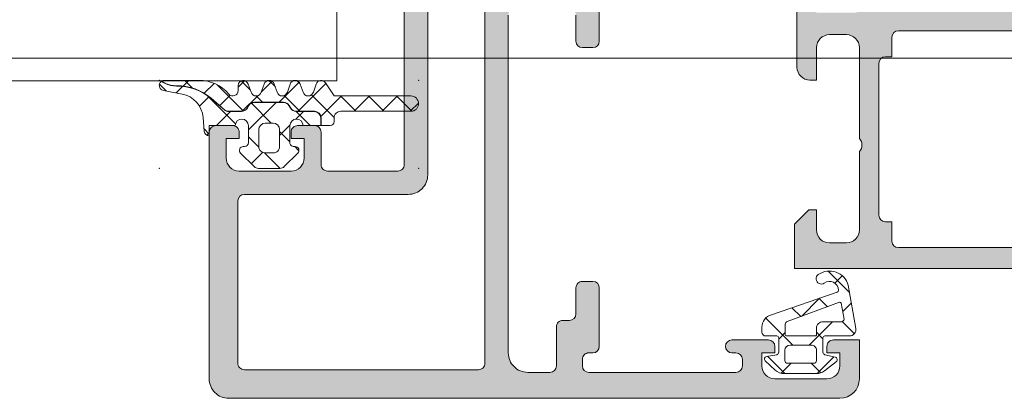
# Model space of a CAD drawing. Header units: millimetres. Extents: x 213386 to 506888, y 183055 to 450952.
# Tile 699 of 1056: x 374939 to 375015, y 342575 to 342604. Entities that reach past the tile are written whole.
import ezdxf

# ---------------------------------------------------------------- set-up
doc = ezdxf.new("R2010")
doc.units = ezdxf.units.MM
doc.layers.add('FASÁDA DETAILNÍ', color=255, linetype='Continuous', lineweight=0)
doc.layers.add('NOVA', color=255, linetype='Continuous', lineweight=0)

# ---------------------------------------------------------------- blocks, each defined once
blk = doc.blocks.new('A$C69D17D4D')
at = {"layer": 'FASÁDA DETAILNÍ'}
h = blk.add_hatch(color=256, dxfattribs=at)
edge = h.paths.add_edge_path(flags=16)
edge.add_ellipse((-22986.2946985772, 24829.51812637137), major_axis=(-0.4999740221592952, 0), ratio=1, start_angle=89.99702292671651, end_angle=180.0029770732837, ccw=False)
edge.add_line((-22986.29472455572, 24829.01815234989), (-23004.29472455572, 24829.01815234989))
edge.add_ellipse((-23004.29475053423, 24829.51812637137), major_axis=(-0.4999740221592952, 0), ratio=1, start_angle=-0.002977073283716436, end_angle=90.00297707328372, ccw=False)
edge.add_line((-23004.79472455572, 24829.51815234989), (-23004.79472455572, 24842.01815234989))
edge.add_ellipse((-23004.29470273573, 24842.0181305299), major_axis=(-0.5000218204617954, 0), ratio=1, start_angle=270.0025002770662, end_angle=359.9974997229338, ccw=False)
edge.add_line((-23004.29472455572, 24842.51815234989), (-22991.69167355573, 24842.51815234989))
edge.add_ellipse((-22991.69167243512, 24844.01815122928), major_axis=(-1.499998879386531, 0), ratio=1, start_angle=89.99995719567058, end_angle=180.0000428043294)
edge.add_line((-22990.19167355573, 24844.01815234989), (-22990.19167355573, 24857.01814034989))
edge.add_ellipse((-22989.69167392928, 24857.01814072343), major_axis=(-0.4999996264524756, 0), ratio=1, start_angle=-90.00004280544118, end_angle=4.2805441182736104e-05, ccw=False)
edge.add_line((-22989.69167355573, 24857.51814034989), (-22986.29472455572, 24857.51814034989))
edge.add_ellipse((-22986.29472418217, 24857.01814072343), major_axis=(-0.4999996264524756, 0), ratio=1, start_angle=179.9999571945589, end_angle=270.0000428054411, ccw=False)
edge.add_line((-22985.79472455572, 24857.01814034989), (-22985.79472455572, 24829.51815234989))
edge = h.paths.add_edge_path()
edge.add_line((-22956.99472955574, 24828.3181403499), (-22956.99472955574, 24831.3181403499))
edge.add_line((-22956.99472955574, 24831.3181403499), (-22958.99472955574, 24831.3181403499))
edge.add_arc((-22958.99475553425, 24830.81816632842), 0.4999740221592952, 89.99702292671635, 180.0029770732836)
edge.add_line((-22959.49472955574, 24830.8181403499), (-22959.49472955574, 24830.3181403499))
edge.add_line((-22959.49472955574, 24830.3181403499), (-22958.49472955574, 24830.3181403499))
edge.add_line((-22958.49472955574, 24830.3181403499), (-22958.49472955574, 24829.3181403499))
edge.add_arc((-22959.49479368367, 24829.31820447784), 1.000064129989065, 270.0036740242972, 359.9963259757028, ccw=False)
edge.add_line((-22959.49472955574, 24828.3181403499), (-22963.49472955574, 24828.3181403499))
edge.add_arc((-22963.49469957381, 24829.31817033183), 1.00002998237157, 180.0017177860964, 269.9982822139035, ccw=False)
edge.add_line((-22964.49472955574, 24829.3181403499), (-22964.49472955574, 24830.3181403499))
edge.add_line((-22964.49472955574, 24830.3181403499), (-22963.49472955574, 24830.3181403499))
edge.add_line((-22963.49472955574, 24830.3181403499), (-22963.49472955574, 24830.8181403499))
edge.add_arc((-22963.99473515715, 24830.81813474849), 0.5000056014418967, 0.0006418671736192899, 89.99935813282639)
edge.add_line((-22963.99472955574, 24831.3181403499), (-22966.79473255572, 24831.3181403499))
edge.add_arc((-22966.79473255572, 24830.8181403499), 0.5, 90, 270)
edge.add_line((-22966.79473255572, 24830.3181403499), (-22966.49472955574, 24830.3181403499))
edge.add_arc((-22966.49474027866, 24829.81812962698), 0.5000107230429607, 0.00122873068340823, 89.99877126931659, ccw=False)
edge.add_line((-22965.99472955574, 24829.8181403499), (-22965.99472955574, 24829.3181403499))
edge.add_arc((-22966.49479747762, 24829.31820827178), 0.5000679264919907, 270.00778221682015, 359.9922177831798, ccw=False)
edge.add_line((-22966.49472955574, 24828.8181403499), (-22977.79472455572, 24828.8181403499))
edge.add_arc((-22977.79470273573, 24829.31816216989), 0.5000218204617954, 180.0025002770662, 269.99749972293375, ccw=False)
edge.add_line((-22978.29472455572, 24829.3181403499), (-22978.29472455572, 24829.8181403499))
edge.add_arc((-22977.79478722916, 24829.81820302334), 0.4999373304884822, 89.99281725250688, 180.0071827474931, ccw=False)
edge.add_line((-22977.79472455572, 24830.3181403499), (-22977.49472155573, 24830.3181403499))
edge.add_arc((-22977.49478435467, 24830.81820314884), 0.5000628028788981, 270.0071953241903, 359.9928046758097)
edge.add_line((-22976.99472155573, 24830.8181403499), (-22976.99472155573, 24835.3181403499))
edge.add_arc((-22977.49472715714, 24835.31813474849), 0.5000056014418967, 0.0006418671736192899, 89.99935813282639)
edge.add_line((-22977.49472155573, 24835.8181403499), (-22978.29472455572, 24835.8181403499))
edge.add_arc((-22978.29475053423, 24835.31816632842), 0.4999740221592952, 89.99702292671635, 180.0029770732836)
edge.add_line((-22978.79472455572, 24835.3181403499), (-22978.79472455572, 24833.3181403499))
edge.add_arc((-22979.29479247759, 24833.31820827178), 0.5000679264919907, 270.00778221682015, 359.9922177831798, ccw=False)
edge.add_line((-22979.29472455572, 24832.8181403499), (-22979.79472455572, 24832.8181403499))
edge.add_arc((-22979.79478722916, 24832.31820302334), 0.4999373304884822, 89.99281725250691, 180.0071827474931)
edge.add_line((-22980.29472455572, 24832.3181403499), (-22980.29472455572, 24829.3181403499))
edge.add_arc((-22980.79477967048, 24829.31819546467), 0.5000551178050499, 270.0063149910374, 359.9936850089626, ccw=False)
edge.add_line((-22980.79472455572, 24828.8181403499), (-22982.49472155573, 24828.8181403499))
edge.add_arc((-22982.49475340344, 24830.31810850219), 1.499968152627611, 179.9987834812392, 270.00121651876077, ccw=False)
edge.add_line((-22983.99472155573, 24830.3181403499), (-22983.99472155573, 24856.3181403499))
edge.add_arc((-22983.49474241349, 24856.31816120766), 0.4999791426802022, 89.99760977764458, 180.0023902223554, ccw=False)
edge.add_line((-22983.49472155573, 24856.8181403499), (-22979.29472455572, 24856.8181403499))
edge.add_arc((-22979.29473015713, 24856.31813474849), 0.5000056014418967, 0.000641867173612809, 89.99935813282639, ccw=False)
edge.add_line((-22978.79472455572, 24856.3181403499), (-22978.79472455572, 24854.3181403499))
edge.add_arc((-22978.29470273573, 24854.31816216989), 0.5000218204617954, 180.0025002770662, 269.9974997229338)
edge.add_line((-22978.29472455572, 24853.8181403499), (-22977.49472155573, 24853.8181403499))
edge.add_arc((-22977.49477410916, 24854.31819290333), 0.5000525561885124, 270.0060215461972, 359.9939784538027)
edge.add_line((-22976.99472155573, 24854.3181403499), (-22976.99472155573, 24859.31814134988))
edge.add_line((-22976.99472155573, 24859.31814134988), (-22977.21204255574, 24860.07603034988))
edge.add_arc((-22976.92366414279, 24860.15872166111), 0.2999999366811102, 127.9048146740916, 196.0000242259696, ccw=False)
edge.add_arc((-22977.29227469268, 24860.63214150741), 0.300000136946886, 307.9047180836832, 359.999969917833)
edge.add_line((-22976.99227455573, 24860.6321413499), (-22976.99227655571, 24862.69628834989))
edge.add_arc((-22977.39227594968, 24862.69628880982), 0.399999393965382, 359.999934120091, 471.9737695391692)
edge.add_line((-22977.54194855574, 24863.0672303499), (-22979.56517755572, 24862.2508693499))
edge.add_arc((-22979.49034093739, 24862.06539908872), 0.199999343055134, 111.9739078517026, 204.1410923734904)
edge.add_line((-22979.67284855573, 24861.98360234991), (-22978.60452855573, 24859.5999173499))
edge.add_arc((-22978.78703666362, 24859.51812064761), 0.1999997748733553, -90.81990060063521, 24.1410254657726, ccw=False)
edge.add_line((-22978.78989855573, 24859.31814134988), (-22990.09397855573, 24859.3181403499))
edge.add_arc((-22990.10241027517, 24859.50955484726), 0.1916001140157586, 178.9555499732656, 272.5222218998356, ccw=False)
edge.add_line((-22990.29397855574, 24859.5130473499), (-22990.29397855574, 24859.93363134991))
edge.add_line((-22990.29397855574, 24859.93363134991), (-22988.86224355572, 24862.39924334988))
edge.add_arc((-22989.12158054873, 24862.55005504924), 0.2999997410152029, 329.820803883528, 434.0000282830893)
edge.add_line((-22989.03888955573, 24862.83843334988), (-22990.53105055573, 24863.26630434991))
edge.add_line((-22990.53105055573, 24863.26630434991), (-22991.39432555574, 24863.76471634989))
edge.add_arc((-22991.5943255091, 24863.41830610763), 0.4000000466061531, 60.00001156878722, 179.9999652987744)
edge.add_line((-22991.99432555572, 24863.41830634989), (-22991.99397855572, 24859.31037534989))
edge.add_line((-22991.99397855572, 24859.31037534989), (-22991.99167355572, 24844.81831834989))
edge.add_arc((-22992.49167340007, 24844.81814022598), 0.4999998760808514, -90.00001783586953, 0.02041150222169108, ccw=False)
edge.add_line((-22992.49167355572, 24844.3181403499), (-22997.89471555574, 24844.3181403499))
edge.add_arc((-22997.89471592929, 24844.81813997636), 0.4999996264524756, 179.9999571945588, 270.0000428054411, ccw=False)
edge.add_line((-22998.39471555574, 24844.8181403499), (-22998.39471555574, 24847.3181403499))
edge.add_arc((-22998.89471518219, 24847.31814072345), 0.4999996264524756, 359.9999571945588, 450.0000428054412)
edge.add_line((-22998.89471555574, 24847.8181403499), (-23000.19471855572, 24847.8181403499))
edge.add_arc((-23000.19473941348, 24847.31816120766), 0.4999791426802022, 89.99760977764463, 180.0023902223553)
edge.add_line((-23000.69471855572, 24847.3181403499), (-23000.69471855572, 24846.8181403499))
edge.add_line((-23000.69471855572, 24846.8181403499), (-22999.69471855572, 24846.8181403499))
edge.add_line((-22999.69471855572, 24846.8181403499), (-22999.69471855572, 24845.3181403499))
edge.add_arc((-23000.69475024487, 24845.31817203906), 1.000031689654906, 270.0018155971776, 359.99818440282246, ccw=False)
edge.add_line((-23000.69471855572, 24844.3181403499), (-23004.69471855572, 24844.3181403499))
edge.add_arc((-23004.69464930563, 24845.31820959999), 1.000069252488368, 180.0039674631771, 269.99603253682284, ccw=False)
edge.add_line((-23005.69471855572, 24845.3181403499), (-23005.69471855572, 24846.8181403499))
edge.add_line((-23005.69471855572, 24846.8181403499), (-23004.69471855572, 24846.8181403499))
edge.add_line((-23004.69471855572, 24846.8181403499), (-23004.69471855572, 24847.3181403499))
edge.add_arc((-23005.19469257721, 24847.31816632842), 0.4999740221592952, 359.9970229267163, 450.0029770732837)
edge.add_line((-23005.19471855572, 24847.8181403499), (-23006.49472155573, 24847.8181403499))
edge.add_arc((-23006.49471595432, 24847.31813474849), 0.5000056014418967, 90.0006418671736, 179.9993581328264)
edge.add_line((-23006.99472155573, 24847.3181403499), (-23006.99472155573, 24828.3181403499))
edge.add_arc((-23005.49475084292, 24828.31811106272), 1.49997071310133, 179.9988812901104, 270.0011187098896)
edge.add_line((-23005.49472155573, 24826.8181403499), (-22958.49472955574, 24826.8181403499))
edge.add_arc((-22958.49478989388, 24828.31820068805), 1.50006033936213, 270.0023046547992, 359.9976953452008)
h = blk.add_hatch(color=256, dxfattribs=at)
edge = h.paths.add_edge_path()
edge.add_arc((-22938.69488045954, 24856.93811970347), 0.1199999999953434, 270, 360)
edge.add_line((-22938.57488045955, 24856.93811970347), (-22938.57488045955, 24859.69811770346))
edge.add_arc((-22938.27488045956, 24859.69811770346), 0.2999999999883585, 90, 180, ccw=False)
edge.add_line((-22938.27488045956, 24859.99811770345), (-22937.29490614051, 24859.99811770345))
edge.add_arc((-22937.29490614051, 24859.69811770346), 0.2999999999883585, 0, 90, ccw=False)
edge.add_line((-22936.99490614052, 24859.69811770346), (-22936.99490614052, 24857.81810670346))
edge.add_arc((-22936.91603904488, 24857.55056336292), 0.2789255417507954, 106.4245945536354, 181.1628700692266)
edge.add_line((-22937.19490714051, 24857.54490270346), (-22937.19490714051, 24857.09130870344))
edge.add_arc((-22936.91606969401, 24857.08564029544), 0.2788950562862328, 178.8354106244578, 253.5801235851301)
edge.add_line((-22936.99490614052, 24856.81811970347), (-22936.19473142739, 24856.81811970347))
edge.add_arc((-22936.19473142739, 24855.81811970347), 1, 0, 90, ccw=False)
edge.add_line((-22935.19473142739, 24855.81811970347), (-22935.19473142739, 24852.31811234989))
edge.add_arc((-22936.19475125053, 24852.31813217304), 1.000019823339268, 270.0011357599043, 359.9988642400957, ccw=False)
edge.add_line((-22936.19473142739, 24851.31811234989), (-22936.69473142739, 24851.31811234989))
edge.add_line((-22936.69473142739, 24851.31811234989), (-22936.69473142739, 24853.81811234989))
edge.add_arc((-22937.69477681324, 24853.81806696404), 1.000045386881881, 0.002600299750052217, 89.99739970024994)
edge.add_line((-22937.69473142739, 24854.81811234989), (-22938.99474973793, 24854.81811234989))
edge.add_arc((-22938.99469723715, 24853.81805984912), 1.000052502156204, 90.00300791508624, 179.9969920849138)
edge.add_line((-22939.99474973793, 24853.81811234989), (-22939.99474973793, 24846.81811234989))
edge.add_arc((-22939.46962798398, 24846.31811234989), 0.7250881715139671, 136.4038161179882, 223.5961838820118)
edge.add_line((-22939.99474973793, 24845.81811234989), (-22939.99474973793, 24839.78402421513))
edge.add_arc((-22938.99469723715, 24839.78407671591), 1.000052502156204, 180.0030079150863, 269.9969920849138)
edge.add_line((-22938.99474973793, 24838.78402421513), (-22937.69473142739, 24838.78402421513))
edge.add_arc((-22937.69477681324, 24839.78406960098), 1.000045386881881, 270.00260029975, 359.99739970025)
edge.add_line((-22936.69473142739, 24839.78402421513), (-22936.69473142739, 24841.31811234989))
edge.add_line((-22936.69473142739, 24841.31811234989), (-22936.09472532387, 24841.31811234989))
edge.add_line((-22936.09472532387, 24841.31811234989), (-22934.99474973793, 24840.21810624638))
edge.add_line((-22934.99474973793, 24840.21810624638), (-22934.99474973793, 24836.81811234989))
edge.add_line((-22934.99474973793, 24836.81811234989), (-22961.9946505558, 24836.81811234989))
edge.add_line((-22961.9946505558, 24836.81811234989), (-22961.9946505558, 24840.21810624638))
edge.add_line((-22961.9946505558, 24840.21810624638), (-22960.89467496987, 24841.31811234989))
edge.add_line((-22960.89467496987, 24841.31811234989), (-22960.29466886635, 24841.31811234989))
edge.add_line((-22960.29466886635, 24841.31811234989), (-22960.29466886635, 24839.78402421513))
edge.add_arc((-22959.2946234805, 24839.78406960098), 1.000045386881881, 180.00260029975, 269.9973997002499)
edge.add_line((-22959.29466886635, 24838.78402421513), (-22957.9946505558, 24838.78402421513))
edge.add_arc((-22957.99470305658, 24839.78407671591), 1.000052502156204, 270.0030079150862, 359.9969920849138)
edge.add_line((-22956.9946505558, 24839.78402421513), (-22956.9946505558, 24845.81811234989))
edge.add_arc((-22957.51977230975, 24846.31811234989), 0.7250881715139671, 316.4038161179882, 403.5961838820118)
edge.add_line((-22956.9946505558, 24846.81811234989), (-22956.9946505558, 24853.81811234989))
edge.add_arc((-22957.99470305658, 24853.81805984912), 1.000052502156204, 0.003007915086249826, 89.99699208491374)
edge.add_line((-22957.9946505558, 24854.81811234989), (-22959.29466886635, 24854.81811234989))
edge.add_arc((-22959.2946234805, 24853.81806696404), 1.000045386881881, 90.00260029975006, 179.9973997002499)
edge.add_line((-22960.29466886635, 24853.81811234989), (-22960.29466886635, 24851.31811234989))
edge.add_line((-22960.29466886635, 24851.31811234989), (-22960.79466886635, 24851.31811234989))
edge.add_arc((-22960.79464904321, 24852.31813217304), 1.000019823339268, 180.0011357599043, 269.9988642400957, ccw=False)
edge.add_line((-22961.79466886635, 24852.31811234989), (-22961.79466886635, 24856.81811234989))
edge.add_arc((-22961.29467918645, 24856.81812267), 0.4999896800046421, 89.99881737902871, 180.0011826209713, ccw=False)
edge.add_line((-22961.29466886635, 24857.31811234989), (-22960.29466886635, 24857.31811234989))
edge.add_line((-22960.29466886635, 24857.31811234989), (-22960.29466886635, 24856.51810929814))
edge.add_line((-22960.29466886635, 24856.51810929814), (-22957.29465360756, 24856.51810929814))
edge.add_arc((-22957.29465091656, 24856.81811701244), 0.3000077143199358, 269.9994860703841, 360.0005139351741)
edge.add_arc((-22957.07347964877, 24857.08564029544), 0.2788950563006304, 286.4198764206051, 361.1645893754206)
edge.add_line((-22956.79464220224, 24857.09130870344), (-22956.79464220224, 24857.54490270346))
edge.add_arc((-22957.07351029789, 24857.55056336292), 0.2789255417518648, 358.8371299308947, 433.5754054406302)
edge.add_line((-22956.99464320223, 24857.81810670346), (-22956.99464320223, 24859.69811770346))
edge.add_arc((-22956.69464320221, 24859.69811770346), 0.3000000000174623, 90, 180, ccw=False)
edge.add_line((-22956.69464320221, 24859.99811770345), (-22955.71466888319, 24859.99811770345))
edge.add_arc((-22955.71466888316, 24859.69811770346), 0.2999999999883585, 0, 90.00000000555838, ccw=False)
edge.add_line((-22955.41466888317, 24859.69811770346), (-22955.41466888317, 24856.93811970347))
edge.add_arc((-22955.29466888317, 24856.93811970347), 0.1199999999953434, 180, 270)
edge.add_line((-22955.29466888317, 24856.81811970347), (-22950.99464320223, 24856.81811970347))
edge.add_arc((-22950.99464320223, 24857.31811970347), 0.5, 270, 360)
edge.add_line((-22950.49464320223, 24857.31811970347), (-22950.49464320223, 24858.01811970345))
edge.add_line((-22950.49464320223, 24858.01811970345), (-22951.87613865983, 24860.41094002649))
edge.add_arc((-22951.75652341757, 24860.47999991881), 0.1381197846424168, 82.29756250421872, 210.0000000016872, ccw=False)
edge.add_arc((-22952.20414180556, 24855.63864868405), 4.999999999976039, 18.709400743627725, 84.65077199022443, ccw=False)
edge.add_arc((-22946.99477467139, 24857.40287487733), 0.4999999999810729, 198.709400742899, 341.2905992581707)
edge.add_arc((-22941.78540753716, 24855.63864868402), 5.000000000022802, 95.34922800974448, 161.2905992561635, ccw=False)
edge.add_arc((-22942.23302592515, 24860.47999991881), 0.1381197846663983, -30.000000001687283, 97.70243749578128, ccw=False)
edge.add_line((-22942.11341068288, 24860.41094002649), (-22943.49490614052, 24858.01811970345))
edge.add_line((-22943.49490614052, 24858.01811970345), (-22943.49490614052, 24857.31811970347))
edge.add_arc((-22942.99490614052, 24857.31811970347), 0.5, 180, 270)
edge.add_line((-22942.99490614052, 24856.81811970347), (-22938.69488045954, 24856.81811970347))
edge = h.paths.add_edge_path(flags=16)
edge.add_arc((-22953.9946581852, 24838.91811845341), 0.5, 180, 270)
edge.add_line((-22953.9946581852, 24838.41811845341), (-22941.99474973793, 24838.41811845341))
edge.add_arc((-22941.99474973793, 24838.91811845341), 0.5, 270, 360)
edge.add_line((-22941.49474973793, 24838.91811845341), (-22941.49474973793, 24854.61810014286))
edge.add_arc((-22941.99474973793, 24854.61810014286), 0.5, 0, 90)
edge.add_line((-22941.99474973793, 24855.11810014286), (-22953.9946581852, 24855.11810014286))
edge.add_arc((-22953.9946581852, 24854.61810014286), 0.5, 90, 180)
edge.add_line((-22954.4946581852, 24854.61810014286), (-22954.4946581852, 24853.11810014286))
edge.add_line((-22954.4946581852, 24853.11810014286), (-22954.9946581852, 24853.11810014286))
edge.add_arc((-22954.9946581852, 24852.61810014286), 0.5, 90, 180)
edge.add_line((-22955.4946581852, 24852.61810014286), (-22955.4946581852, 24840.91811845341))
edge.add_arc((-22954.9946581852, 24840.91811845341), 0.5, 180, 270)
edge.add_line((-22954.9946581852, 24840.41811845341), (-22954.4946581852, 24840.41811845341))
edge.add_line((-22954.4946581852, 24840.41811845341), (-22954.4946581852, 24838.91811845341))
h = blk.add_hatch(dxfattribs=at)
h.set_pattern_fill('ANSI37', color=256, scale=0.625, angle=90, style=0)
h.set_pattern_definition([(135, (-4407.505283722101, 0), (-1.403165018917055, -1.403165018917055), []), (225, (-4407.505283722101, 0), (1.403165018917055, -1.403165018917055), [])])
edge = h.paths.add_edge_path()
edge.add_arc((-23000.38479758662, 24845.90811894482), 0.2900050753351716, 314.9975633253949, 449.9994892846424)
edge.add_line((-23000.38479500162, 24846.19812402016), (-23000.48478926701, 24846.19812402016))
edge.add_arc((-23000.48478926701, 24846.50812402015), 0.3099999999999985, 179.9999999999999, 270.0000000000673, ccw=False)
edge.add_line((-23000.79478926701, 24846.50812402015), (-23000.79478926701, 24847.80810002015))
edge.add_arc((-23000.28478926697, 24847.80810002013), 0.5100000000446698, 1.1235201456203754, 180.0000000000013, ccw=False)
edge.add_line((-22999.77488731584, 24847.81810003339), (-22998.4162792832, 24847.81810185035))
edge.add_line((-22998.41627928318, 24847.81810185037), (-22998.41627928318, 24848.40810215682))
edge.add_arc((-22998.9062792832, 24848.4081021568), 0.4900000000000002, 2.105722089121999e-13, 90.00000000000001)
edge.add_line((-22998.9062792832, 24848.89810215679), (-23000.30627699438, 24848.89810215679))
edge.add_arc((-23000.30627699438, 24849.4081021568), 0.5099999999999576, 210.0000000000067, 270.0000000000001, ccw=False)
edge.add_line((-23000.74794995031, 24849.15310215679), (-23000.86342000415, 24849.35310215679))
edge.add_arc((-23001.28777245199, 24849.10810215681), 0.4900000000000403, 30.00000000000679, 90.00000000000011)
edge.add_line((-23001.28777245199, 24849.5981021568), (-23003.52478229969, 24849.5981021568))
edge.add_arc((-23003.52478229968, 24849.10810215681), 0.4899999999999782, 90.00000000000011, 150.0000000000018)
edge.add_line((-23003.94913474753, 24849.35310215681), (-23004.06460480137, 24849.1531021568))
edge.add_arc((-23004.50627775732, 24849.4081021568), 0.5100000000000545, 269.99999999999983, 330.00000000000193, ccw=False)
edge.add_line((-23004.50627775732, 24848.89810215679), (-23005.50387516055, 24848.89810215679))
edge.add_arc((-23005.50387516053, 24849.40403552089), 0.5059333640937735, 229.3588191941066, 269.99999999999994, ccw=False)
edge.add_line((-23005.83339956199, 24849.0201315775), (-23006.85963089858, 24849.90099845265))
edge.add_arc((-23009.46082802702, 24846.87054052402), 3.993732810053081, 49.35881919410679, 90.61886913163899)
edge.add_arc((-23009.52567490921, 24852.87392311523), 2.010000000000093, 243.3452087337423, 270.6188691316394, ccw=False)
edge.add_line((-23010.42738895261, 24851.07753457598), (-23010.6944248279, 24851.21157573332))
edge.add_arc((-23010.44945526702, 24850.90811202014), 0.3900003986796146, 128.9120293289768, 258.9894375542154)
edge.add_line((-23010.52394142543, 24850.52529075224), (-23009.08585059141, 24850.24568918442))
edge.add_arc((-23009.46946264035, 24848.27263525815), 2.010000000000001, 4.99524938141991, 78.99750356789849, ccw=False)
edge.add_line((-23007.46709677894, 24848.44765227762), (-23007.3733146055, 24847.37469249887))
edge.add_arc((-23006.9847474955, 24847.40811379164), 0.3900017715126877, 184.9160046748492, 268.5301263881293)
edge.add_line((-23006.99475155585, 24847.01824034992), (-23006.99475155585, 24847.8181113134))
edge.add_line((-23006.99475155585, 24847.81811131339), (-23004.99467221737, 24847.81810007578))
edge.add_arc((-23004.48477026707, 24847.80810002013), 0.5100000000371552, 0, 178.8764750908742, ccw=False)
edge.add_line((-23003.97477026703, 24847.80810002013), (-23003.97477026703, 24846.50812402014))
edge.add_arc((-23004.28477026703, 24846.50812402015), 0.3100000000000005, 269.99999999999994, 359.99999999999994, ccw=False)
edge.add_line((-23004.28477026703, 24846.19812402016), (-23004.38479526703, 24846.19812402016))
edge.add_arc((-23004.38476707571, 24845.90810864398), 0.2900153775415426, 90.00556950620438, 224.9966855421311)
edge.add_line((-23004.58985077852, 24845.70304866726), (-23003.5492863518, 24844.66175164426))
edge.add_arc((-23003.20268212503, 24845.00811202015), 0.4900000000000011, 224.9798378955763, 269.9999999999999)
edge.add_line((-23003.20268212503, 24844.51811202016), (-23001.56663368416, 24844.51811202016))
edge.add_arc((-23001.56663368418, 24845.00811202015), 0.4899999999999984, 270.0000000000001, 315.0276992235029)
edge.add_line((-23001.21998389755, 24844.66179724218), (-23000.17974175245, 24845.70304566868))
edge = h.paths.add_edge_path()
edge.add_arc((-23002.08476645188, 24847.50813383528), 0.4999901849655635, -1.1368683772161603e-13, 89.9999999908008, ccw=False)
edge.add_line((-23001.58477626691, 24847.50813383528), (-23001.58477626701, 24846.20812402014))
edge.add_arc((-23002.08475762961, 24846.20810538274), 0.4999813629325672, -90.0021357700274, 0.002135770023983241, ccw=False)
edge.add_line((-23002.08477626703, 24845.70812402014), (-23002.68478326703, 24845.70812402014))
edge.add_arc((-23002.68480190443, 24846.20810538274), 0.4999813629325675, 179.997864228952, 270.0021357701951, ccw=False)
edge.add_line((-23003.184783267, 24846.20812402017), (-23003.1847832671, 24847.50813383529))
edge.add_arc((-23002.68479308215, 24847.50813383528), 0.4999901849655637, 90, 180, ccw=False)
edge.add_line((-23002.68479308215, 24848.00812402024), (-23002.08476645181, 24848.00812402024))
h = blk.add_hatch(dxfattribs=at)
h.set_pattern_fill('ANSI37', color=256, scale=0.48, angle=90, style=0)
h.set_pattern_definition([(135, (-4407.505283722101, 0), (-1.077630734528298, -1.077630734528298), []), (225, (-4407.505283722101, 0), (1.077630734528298, -1.077630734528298), [])])
edge = h.paths.add_edge_path()
edge.add_line((-22999.78056309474, 24850.40152880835), (-23000.0078219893, 24851.00858631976))
edge.add_arc((-23000.38465812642, 24850.90811111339), 0.3900009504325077, 14.92936879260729, 165.070631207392)
edge.add_line((-23000.76149426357, 24851.00858631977), (-23000.98875315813, 24850.40152880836))
edge.add_arc((-23001.38465812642, 24850.50811227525), 0.4100009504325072, 195.0676336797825, 344.9323663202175, ccw=False)
edge.add_line((-23001.78056309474, 24850.40152880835), (-23002.00782199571, 24851.00858633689))
edge.add_arc((-23002.38465812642, 24850.90811261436), 0.390000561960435, 14.92915839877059, 165.0708416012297)
edge.add_line((-23002.76149425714, 24851.00858633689), (-23002.98875315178, 24850.40152882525))
edge.add_arc((-23003.38465812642, 24850.50811077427), 0.4100005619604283, 195.0674247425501, 344.9325713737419, ccw=False)
edge.add_line((-23003.7805631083, 24850.40152885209), (-23004.00781818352, 24851.0085863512))
edge.add_arc((-23004.38470083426, 24850.90809910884), 0.3900489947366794, 14.92931686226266, 179.9999999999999)
edge.add_line((-23004.774749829, 24850.90809910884), (-23004.77474982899, 24850.50811001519))
edge.add_arc((-23005.18475038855, 24850.50811001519), 0.4100005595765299, 220.3199356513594, 359.99999999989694, ccw=False)
edge.add_arc((-23007.77703660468, 24848.30814015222), 2.989972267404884, 40.31993784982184, 90.00133045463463)
edge.add_line((-23007.77710603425, 24851.29811241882), (-23010.44889761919, 24851.29811202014))
edge.add_arc((-23010.44945526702, 24850.90811202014), 0.3900003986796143, 89.91807475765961, 125.6405699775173)
edge.add_line((-23010.67670793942, 24851.2250608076), (-23010.41841667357, 24851.09540908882))
edge.add_arc((-23009.52567490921, 24852.87392311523), 1.990000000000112, 243.345208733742, 270.6188691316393)
edge.add_arc((-23009.46082802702, 24846.87054052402), 4.013732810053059, 49.358819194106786, 90.61886913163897, ccw=False)
edge.add_line((-23006.84660450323, 24849.91617452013), (-23005.82037316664, 24849.03530764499))
edge.add_arc((-23005.50387516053, 24849.40403552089), 0.4859333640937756, 229.3588191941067, 269.9999999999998)
edge.add_line((-23005.50387516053, 24848.91810215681), (-23004.5062777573, 24848.91810215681))
edge.add_arc((-23004.50627775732, 24849.4081021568), 0.4900000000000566, 270.0000000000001, 330.0000000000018)
edge.add_line((-23004.08192530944, 24849.1631021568), (-23003.9664552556, 24849.3631021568))
edge.add_arc((-23003.52478229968, 24849.10810215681), 0.5099999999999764, 89.99999999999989, 150.0000000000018, ccw=False)
edge.add_line((-23003.52478229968, 24849.61810215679), (-23001.28777245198, 24849.61810215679))
edge.add_arc((-23001.28777245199, 24849.10810215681), 0.5100000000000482, 30.00000000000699, 89.99999999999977, ccw=False)
edge.add_line((-23000.84609949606, 24849.36310215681), (-23000.73062944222, 24849.16310215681))
edge.add_arc((-23000.30627699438, 24849.4081021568), 0.4899999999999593, 210.000000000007, 269.9999999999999)
edge.add_line((-23000.30627699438, 24848.91810215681), (-22998.9062792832, 24848.91810215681))
edge.add_arc((-22998.9062792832, 24848.4081021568), 0.509999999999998, -2.2737367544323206e-13, 90, ccw=False)
edge.add_line((-22998.39627928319, 24848.4081021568), (-22998.39627928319, 24847.8181018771))
edge.add_line((-22998.39627928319, 24847.81810187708), (-22997.6846577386, 24847.81810282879))
edge.add_arc((-22997.68465812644, 24848.10810282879), 0.2900000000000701, 270.0000766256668, 360.0000000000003)
edge.add_line((-22997.39465812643, 24848.10810282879), (-22997.39465812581, 24848.40808795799))
edge.add_arc((-22996.88483613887, 24848.40826950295), 0.5098220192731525, 89.97571351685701, 180.0204027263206, ccw=False)
edge.add_line((-22996.88462003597, 24848.9180914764), (-22991.4846570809, 24848.91812199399))
edge.add_arc((-22991.48466041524, 24849.50812046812), 0.5899984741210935, 270.0003238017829, 450.0000000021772)
edge.add_line((-22991.48466041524, 24850.09811894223), (-22997.39006866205, 24850.09811894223))
edge.add_line((-22997.39006866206, 24850.09811894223), (-22998.04677221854, 24851.10287327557))
edge.add_arc((-22998.38465995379, 24850.90811264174), 0.3899997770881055, 29.95942118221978, 165.0702409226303)
edge.add_line((-22998.76149427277, 24851.00859011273), (-22998.98875315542, 24850.40152881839))
edge.add_arc((-22999.38465812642, 24850.50811227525), 0.4100009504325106, 195.0676336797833, 344.93236777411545, ccw=False)
h = blk.add_hatch(dxfattribs=at)
h.set_pattern_fill('ANSI37', color=256, scale=0.625, angle=270, style=0)
h.set_pattern_definition([(315, (-22959.49474955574, 24830.31811234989), (1.403165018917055, 1.403165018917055), []), (44.99999999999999, (-22959.49474955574, 24830.31811234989), (-1.403165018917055, 1.403165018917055), [])])
edge = h.paths.add_edge_path(flags=16)
edge.add_ellipse((-22959.7969645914, 24832.22032549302), major_axis=(-0.4977897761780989, 0), ratio=1, start_angle=-90.2547220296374, end_angle=0.1925797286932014)
edge.add_line((-22960.29475155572, 24832.2186523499), (-22960.29475155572, 24831.7181333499))
edge.add_ellipse((-22960.39473530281, 24831.71811909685), major_axis=(-0.09998374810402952, 0), ratio=1, start_angle=89.99125930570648, end_angle=180.0081677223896, ccw=False)
edge.add_line((-22960.39475055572, 24831.61813534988), (-22962.59518055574, 24831.61813134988))
edge.add_ellipse((-22962.59517789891, 24831.71813600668), major_axis=(-0.1000046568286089, 0), ratio=1, start_angle=0.0015221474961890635, end_angle=89.99847781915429, ccw=False)
edge.add_line((-22962.69518255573, 24831.7181333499), (-22962.69518255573, 24832.5300753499))
edge.add_ellipse((-22962.4951759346, 24832.53006687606), major_axis=(-0.2000066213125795, 0), ratio=1, start_angle=285.6886153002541, end_angle=359.9975725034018, ccw=False)
edge.add_line((-22962.54925955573, 24832.72262234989), (-22958.53111855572, 24834.20994734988))
edge.add_ellipse((-22958.49640506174, 24834.1161658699), major_axis=(-0.09999996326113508, 0), ratio=1, start_angle=190.3222841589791, end_angle=290.3121828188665, ccw=False)
edge.add_line((-22958.39802355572, 24834.13408434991), (-22958.17774055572, 24832.92461534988))
edge.add_ellipse((-22958.37763092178, 24832.91810665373), major_axis=(-0.1999963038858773, 0), ratio=1, start_angle=89.99895893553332, end_angle=181.8649678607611, ccw=False)
edge.add_line((-22958.37763455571, 24832.7181103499), (-22959.79475155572, 24832.7181103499))
edge = h.paths.add_edge_path(flags=16)
edge.add_ellipse((-22960.49475272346, 24829.71812151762), major_axis=(-0.2000001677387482, 0), ratio=1, start_angle=89.99976157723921, end_angle=180.0002384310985, ccw=False)
edge.add_line((-22960.49475355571, 24829.51812134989), (-22962.52921055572, 24829.51812534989))
edge.add_ellipse((-22962.52921527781, 24829.71812062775), major_axis=(-0.1999952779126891, 0), ratio=1, start_angle=-0.0004933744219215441, end_angle=90.0013528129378, ccw=False)
edge.add_line((-22962.72921055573, 24829.71812234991), (-22962.72921055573, 24830.51813234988))
edge.add_ellipse((-22962.32919974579, 24830.51812354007), major_axis=(-0.4000108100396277, 0), ratio=1, start_angle=270.0019780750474, end_angle=359.9987381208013, ccw=False)
edge.add_line((-22962.32921355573, 24830.91813434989), (-22960.69475055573, 24830.91813434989))
edge.add_ellipse((-22960.69474747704, 24830.51813942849), major_axis=(-0.3999949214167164, 0), ratio=1, start_angle=179.9989860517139, end_angle=270.0004409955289, ccw=False)
edge.add_line((-22960.29475255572, 24830.51813234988), (-22960.29475255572, 24829.71812234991))
edge = h.paths.add_edge_path()
edge.add_arc((-22958.89476065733, 24829.79467346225), 0.2000083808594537, 310.0023157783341, 434.9984805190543)
edge.add_line((-22958.84298955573, 24829.98786534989), (-22959.64651455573, 24830.17839934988))
edge.add_arc((-22959.59473816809, 24830.37159293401), 0.2000113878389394, 180.0027454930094, 254.9971436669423, ccw=False)
edge.add_line((-22959.79474955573, 24830.37158334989), (-22959.79474955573, 24831.4681333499))
edge.add_arc((-22959.64476190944, 24831.46814370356), 0.1499876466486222, 89.99604484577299, 180.0039551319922, ccw=False)
edge.add_line((-22959.64475155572, 24831.61813134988), (-22957.76188055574, 24831.61812334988))
edge.add_arc((-22957.76187864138, 24832.11812322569), 0.4999998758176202, 269.9997806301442, 369.9335722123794)
edge.add_line((-22957.26937455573, 24832.2043763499), (-22957.85076355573, 24835.52410234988))
edge.add_arc((-22959.29474908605, 24835.1180280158), 1.499996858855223, 15.70692445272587, 125.0875539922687)
edge.add_arc((-22959.92705605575, 24836.0181308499), 0.3999981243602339, 125.0880041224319, 305.0880041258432)
edge.add_arc((-22959.29253449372, 24835.136831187), 0.6860034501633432, 0.4843583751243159, 126.14118557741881, ccw=False)
edge.add_arc((-22958.75565811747, 24835.12301100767), 0.1503878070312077, -70.98384901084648, 7.496078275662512, ccw=False)
edge.add_line((-22958.70665655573, 24834.9808303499), (-22963.75288255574, 24833.2531483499))
edge.add_arc((-22963.49476140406, 24832.2870563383), 0.999980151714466, 104.9589109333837, 180.000572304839)
edge.add_line((-22964.49474155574, 24832.2870463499), (-22964.49475355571, 24831.91814134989))
edge.add_arc((-22964.19473382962, 24831.91816207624), 0.3000197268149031, 180.0039581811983, 269.9968057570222)
edge.add_line((-22964.19475055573, 24831.61814234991), (-22963.34473555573, 24831.61814234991))
edge.add_arc((-22963.34472264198, 24831.46815826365), 0.1499840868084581, -0.004933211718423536, 90.00493321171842, ccw=False)
edge.add_line((-22963.19473855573, 24831.46814534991), (-22963.19474955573, 24830.37158334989))
edge.add_arc((-22963.39476414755, 24830.37159246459), 0.2000145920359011, 285.00237432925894, 359.9973890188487, ccw=False)
edge.add_line((-22963.34298855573, 24830.17839534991), (-22964.14636055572, 24830.04930134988))
edge.add_arc((-22964.09463614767, 24829.85612550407), 0.1999808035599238, 104.9897870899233, 225.007444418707)
edge.add_line((-22964.23602555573, 24829.71469934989), (-22963.46015555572, 24828.9881803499))
edge.add_arc((-22962.77664514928, 24829.71812197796), 1.000000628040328, 226.8814623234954, 270.0000340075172)
edge.add_line((-22962.77664455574, 24828.7181213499), (-22960.29801155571, 24828.7181213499))
edge.add_arc((-22960.29801260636, 24829.71812425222), 1.000002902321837, 270.0000601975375, 307.8277930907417)
edge.add_line((-22959.68472055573, 24828.9282643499), (-22958.76619155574, 24829.64146334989))
for p, q in [((-11879.50012068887, 24853.00002420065), (-24919.00002156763, 24853.00002418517)), ((-18179.50012068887, 24853.00002420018), (-22997.1692492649, 24853.00002420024))]:
    blk.add_line(p, q, dxfattribs=at)
blk.add_lwpolyline([(-23384.8600261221, 24895.25402419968), (-22997.1692492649, 24895.25402419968), (-22997.1692492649, 24851.25402419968), (-23384.8600261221, 24851.25402419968), (-23465.83090494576, 24851.25402419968), (-23465.83090494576, 24895.25402419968)], close=True, dxfattribs=at)
for points in [[(-22978.79472455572, 24856.3181403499), (-22978.79472455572, 24854.3181403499), (-22978.79472455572, 24854.3181403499, 0.414188), (-22978.29472455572, 24853.8181403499), (-22977.49472155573, 24853.8181403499), (-22977.49472155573, 24853.8181403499, 0.414152), (-22976.99472155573, 24854.3181403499), (-22976.99472155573, 24859.31814134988)], [(-22991.99397855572, 24859.31037534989), (-22991.99167355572, 24844.81831834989), (-22991.99167355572, 24844.81831834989, -0.414318), (-22992.49167355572, 24844.3181403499), (-22997.89471555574, 24844.3181403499), (-22997.89471555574, 24844.3181403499, -0.414214), (-22998.39471555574, 24844.8181403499), (-22998.39471555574, 24847.3181403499), (-22998.39471555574, 24847.3181403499, 0.414214), (-22998.89471555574, 24847.8181403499), (-23000.19471855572, 24847.8181403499), (-23000.19471855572, 24847.8181403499, 0.414238), (-23000.69471855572, 24847.3181403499), (-23000.69471855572, 24846.8181403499), (-22999.69471855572, 24846.8181403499), (-22999.69471855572, 24845.3181403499), (-22999.69471855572, 24845.3181403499, -0.414195), (-23000.69471855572, 24844.3181403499), (-23004.69471855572, 24844.3181403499), (-23004.69471855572, 24844.3181403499, -0.414173), (-23005.69471855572, 24845.3181403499), (-23005.69471855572, 24846.8181403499), (-23004.69471855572, 24846.8181403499), (-23004.69471855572, 24847.3181403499), (-23004.69471855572, 24847.3181403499, 0.414244), (-23005.19471855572, 24847.8181403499), (-23006.49472155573, 24847.8181403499), (-23006.49472155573, 24847.8181403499, 0.414207), (-23006.99472155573, 24847.3181403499), (-23006.99472155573, 24828.3181403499), (-23006.99472155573, 24828.3181403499, 0.414225), (-23005.49472155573, 24826.8181403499), (-22958.49472955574, 24826.8181403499), (-22958.49472955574, 24826.8181403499, 0.41419), (-22956.99472955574, 24828.3181403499), (-22956.99472955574, 24828.3181403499), (-22956.99472955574, 24831.3181403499), (-22958.99472955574, 24831.3181403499), (-22958.99472955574, 24831.3181403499, 0.414244), (-22959.49472955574, 24830.8181403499), (-22959.49472955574, 24830.3181403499), (-22958.49472955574, 24830.3181403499), (-22958.49472955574, 24829.3181403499), (-22958.49472955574, 24829.3181403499, -0.414176), (-22959.49472955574, 24828.3181403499), (-22963.49472955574, 24828.3181403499), (-22963.49472955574, 24828.3181403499, -0.414196), (-22964.49472955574, 24829.3181403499), (-22964.49472955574, 24830.3181403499), (-22963.49472955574, 24830.3181403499), (-22963.49472955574, 24830.8181403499), (-22963.49472955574, 24830.8181403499, 0.414207), (-22963.99472955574, 24831.3181403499), (-22966.79473255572, 24831.3181403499), (-22966.79473255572, 24831.3181403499, 1), (-22966.79473255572, 24830.3181403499), (-22966.49472955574, 24830.3181403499), (-22966.49472955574, 24830.3181403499, -0.414201), (-22965.99472955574, 24829.8181403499), (-22965.99472955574, 24829.3181403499), (-22965.99472955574, 24829.3181403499, -0.414134), (-22966.49472955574, 24828.8181403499), (-22977.79472455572, 24828.8181403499), (-22977.79472455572, 24828.8181403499, -0.414188), (-22978.29472455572, 24829.3181403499), (-22978.29472455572, 24829.8181403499), (-22978.29472455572, 24829.8181403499, -0.414287), (-22977.79472455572, 24830.3181403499), (-22977.49472155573, 24830.3181403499), (-22977.49472155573, 24830.3181403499, 0.41414), (-22976.99472155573, 24830.8181403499), (-22976.99472155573, 24835.3181403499), (-22976.99472155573, 24835.3181403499, 0.414207), (-22977.49472155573, 24835.8181403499), (-22978.29472455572, 24835.8181403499), (-22978.29472455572, 24835.8181403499, 0.414244), (-22978.79472455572, 24835.3181403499), (-22978.79472455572, 24833.3181403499), (-22978.79472455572, 24833.3181403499, -0.414134), (-22979.29472455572, 24832.8181403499), (-22979.79472455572, 24832.8181403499), (-22979.79472455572, 24832.8181403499, 0.414287), (-22980.29472455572, 24832.3181403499), (-22980.29472455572, 24829.3181403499), (-22980.29472455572, 24829.3181403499, -0.414149), (-22980.79472455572, 24828.8181403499), (-22982.49472155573, 24828.8181403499), (-22982.49472155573, 24828.8181403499, -0.414226), (-22983.99472155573, 24830.3181403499), (-22983.99472155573, 24856.3181403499)], [(-22934.99474973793, 24836.81811234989), (-22961.9946505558, 24836.81811234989), (-22961.9946505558, 24840.21810624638), (-22960.89467496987, 24841.31811234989), (-22960.29466886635, 24841.31811234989), (-22960.29466886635, 24839.78402421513, 0.4141869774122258), (-22959.29466886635, 24838.78402421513), (-22957.9946505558, 24838.78402421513, 0.4141828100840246), (-22956.9946505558, 24839.78402421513), (-22956.9946505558, 24845.81811234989, 0.3999328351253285), (-22956.9946505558, 24846.81811234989), (-22956.9946505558, 24853.81811234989, 0.4141828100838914), (-22957.9946505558, 24854.81811234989), (-22959.29466886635, 24854.81811234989, 0.4141869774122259), (-22960.29466886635, 24853.81811234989), (-22960.29466886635, 24851.31811234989), (-22960.79466886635, 24851.31811234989, -0.4142019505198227), (-22961.79466886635, 24852.31811234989), (-22961.79466886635, 24856.81811234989, -0.414225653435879)]]:
    blk.add_lwpolyline(points, format="xyb", dxfattribs=at)
at = {"layer": 'FASÁDA DETAILNÍ', "extrusion": (0, 0, -1)}
for points in [[(22985.79472455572, 24829.51815234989, 0.414244), (22986.29472455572, 24829.01815234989), (23004.29472455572, 24829.01815234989), (23004.29472455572, 24829.01815234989, 0.414244), (23004.79472455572, 24829.51815234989), (23004.79472455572, 24842.01815234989), (23004.79472455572, 24842.01815234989, 0.414188), (23004.29472455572, 24842.51815234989), (22991.69167355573, 24842.51815234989), (22991.69167355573, 24842.51815234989, -0.414214), (22990.19167355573, 24844.01815234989), (22990.19167355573, 24857.01814034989), (22990.19167355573, 24857.01814034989, 0.414214), (22989.69167355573, 24857.51814034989), (22986.29472455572, 24857.51814034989), (22986.29472455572, 24857.51814034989, 0.414214), (22985.79472455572, 24857.01814034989), (22985.79472455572, 24829.51815234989)], [(22959.79475155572, 24832.7181103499, -0.416502), (22960.29475155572, 24832.2186523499), (22960.29475155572, 24831.7181333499), (22960.29475155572, 24831.7181333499, 0.4143), (22960.39475055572, 24831.61813534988), (22962.59518055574, 24831.61813134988), (22962.59518055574, 24831.61813134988, 0.414198), (22962.69518255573, 24831.7181333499), (22962.69518255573, 24832.5300753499), (22962.69518255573, 24832.5300753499, 0.336095), (22962.54925955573, 24832.72262234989), (22958.53111855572, 24834.20994734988), (22958.53111855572, 24834.20994734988, 0.466254), (22958.39802355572, 24834.13408434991), (22958.17774055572, 24832.92461534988), (22958.17774055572, 24832.92461534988, 0.423785), (22958.37763455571, 24832.7181103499), (22959.79475155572, 24832.7181103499)], [(22960.29475255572, 24829.71812234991, 0.414216), (22960.49475355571, 24829.51812134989), (22962.52921055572, 24829.51812534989), (22962.52921055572, 24829.51812534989, 0.414223), (22962.72921055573, 24829.71812234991), (22962.72921055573, 24830.51813234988), (22962.72921055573, 24830.51813234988, 0.414197), (22962.32921355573, 24830.91813434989), (22960.69475055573, 24830.91813434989), (22960.69475055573, 24830.91813434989, 0.414221), (22960.29475255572, 24830.51813234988), (22960.29475255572, 24829.71812234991)]]:
    blk.add_lwpolyline(points, format="xyb", close=True, dxfattribs=at)
at = {"layer": 'FASÁDA DETAILNÍ'}
for points in [[(-22954.4946581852, 24838.91811845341, 0.414213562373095), (-22953.9946581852, 24838.41811845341), (-22941.99474973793, 24838.41811845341, 0.414213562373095), (-22941.49474973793, 24838.91811845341), (-22941.49474973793, 24854.61810014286, 0.414213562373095), (-22941.99474973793, 24855.11810014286), (-22953.9946581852, 24855.11810014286, 0.414213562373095), (-22954.4946581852, 24854.61810014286), (-22954.4946581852, 24853.11810014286), (-22954.9946581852, 24853.11810014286, 0.414213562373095), (-22955.4946581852, 24852.61810014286), (-22955.4946581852, 24840.91811845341, 0.414213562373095), (-22954.9946581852, 24840.41811845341), (-22954.4946581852, 24840.41811845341)], [(-22958.76619155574, 24829.64146334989, 0.606792), (-22958.84298955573, 24829.98786534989), (-22959.64651455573, 24830.17839934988), (-22959.64651455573, 24830.17839934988, -0.339427), (-22959.79474955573, 24830.37158334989), (-22959.79474955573, 24831.4681333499), (-22959.79474955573, 24831.4681333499, -0.414254), (-22959.64475155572, 24831.61813134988), (-22957.76188055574, 24831.61812334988), (-22957.76188055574, 24831.61812334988, 0.465956), (-22957.26937455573, 24832.2043763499), (-22957.85076355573, 24835.52410234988), (-22957.85076355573, 24835.52410234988, 0.517137), (-22960.15698855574, 24836.3454373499, 1), (-22959.69712355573, 24835.69082434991, -0.610743), (-22958.60655555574, 24835.1426303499, -0.356477), (-22958.70665655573, 24834.9808303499), (-22963.75288255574, 24833.2531483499), (-22963.75288255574, 24833.2531483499, 0.339657), (-22964.49474155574, 24832.2870463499), (-22964.49475355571, 24831.91814134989), (-22964.49475355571, 24831.91814134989, 0.414177), (-22964.19475055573, 24831.61814234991), (-22963.34473555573, 24831.61814234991), (-22963.34473555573, 24831.61814234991, -0.414264), (-22963.19473855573, 24831.46814534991), (-22963.19474955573, 24830.37158334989), (-22963.19474955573, 24830.37158334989, -0.33943), (-22963.34298855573, 24830.17839534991), (-22964.14636055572, 24830.04930134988), (-22964.14636055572, 24830.04930134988, 0.577453), (-22964.23602555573, 24829.71469934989), (-22963.46015555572, 24828.9881803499), (-22963.46015555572, 24828.9881803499, 0.190392), (-22962.77664455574, 24828.7181213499), (-22960.29801155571, 24828.7181213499), (-22960.29801155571, 24828.7181213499, 0.16657), (-22959.68472055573, 24828.9282643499), (-22958.76619155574, 24829.64146334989)]]:
    blk.add_lwpolyline(points, format="xyb", close=True, dxfattribs=at)
at = {"layer": 'FASÁDA DETAILNÍ', "color": 7}
for points in [[(-23000.17974175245, 24845.70304566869, 0.6681907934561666), (-23000.38479500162, 24846.19812402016), (-23000.48478926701, 24846.19812402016, -0.41421356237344), (-23000.79478926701, 24846.50812402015), (-23000.79478926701, 24847.80810002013, -0.9902431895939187), (-22999.77488731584, 24847.81810003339), (-22998.41627928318, 24847.81810185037), (-22998.41627928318, 24848.4081021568, 0.4142135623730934), (-22998.9062792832, 24848.89810215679), (-23000.30627699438, 24848.89810215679, -0.267949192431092), (-23000.74794995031, 24849.15310215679), (-23000.86342000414, 24849.35310215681, 0.2679491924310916), (-23001.28777245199, 24849.5981021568), (-23003.52478229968, 24849.5981021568, 0.267949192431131), (-23003.94913474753, 24849.35310215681), (-23004.06460480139, 24849.15310215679, -0.2679491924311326), (-23004.50627775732, 24848.89810215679), (-23005.50387516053, 24848.89810215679, -0.1792130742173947), (-23005.83339956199, 24849.0201315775), (-23006.8596308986, 24849.90099845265, 0.1820014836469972), (-23009.50396471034, 24850.86404036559, -0.1195687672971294), (-23010.42738895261, 24851.07753457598), (-23010.69442482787, 24851.21157573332, 0.6375452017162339), (-23010.52394142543, 24850.52529075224), (-23009.08585059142, 24850.2456891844, -0.3346062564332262), (-23007.46709677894, 24848.44765227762), (-23007.3733146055, 24847.37469249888, 0.381933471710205), (-23006.99475155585, 24847.01824034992), (-23006.99475155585, 24847.81811131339), (-23004.99467221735, 24847.81810007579, -0.9902431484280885), (-23003.97477026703, 24847.80810002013), (-23003.97477026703, 24846.50812402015, -0.414213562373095), (-23004.28477026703, 24846.19812402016), (-23004.38479526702, 24846.19812402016, 0.6681225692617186), (-23004.58985077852, 24845.70304866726), (-23003.5492863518, 24844.66175164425, 0.1990038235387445), (-23003.20268212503, 24844.51811202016), (-23001.56663368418, 24844.51811202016, 0.199038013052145), (-23001.21998389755, 24844.66179724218), (-23000.17974175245, 24845.70304566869)], [(-22999.78056309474, 24850.40152880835), (-23000.0078219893, 24851.00858631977, 0.7683067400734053), (-23000.76149426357, 24851.00858631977), (-23000.9887531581, 24850.40152880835, -0.7663896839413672), (-23001.78056309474, 24850.40152880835), (-23002.00782199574, 24851.00858633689, 0.7683096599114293), (-23002.76149425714, 24851.00858633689), (-23002.98875315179, 24850.40152882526, -0.766392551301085), (-23003.7805631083, 24850.40152885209), (-23004.00781818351, 24851.00858635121, 0.8775222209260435), (-23004.774749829, 24850.90809910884), (-23004.77474982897, 24850.50811001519, -0.6981291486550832), (-23005.49735254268, 24850.24281705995, 0.2202365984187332), (-23007.77710603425, 24851.29811241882), (-23010.44889761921, 24851.29811202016, 0.1571434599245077), (-23010.67670793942, 24851.2250608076), (-23010.41841667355, 24851.09540908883, 0.1195687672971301), (-23009.50418073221, 24850.88403919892, -0.1820014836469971), (-23006.84660450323, 24849.91617452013), (-23005.82037316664, 24849.03530764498, 0.1792130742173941), (-23005.50387516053, 24848.91810215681), (-23004.50627775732, 24848.91810215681, 0.2679491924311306), (-23004.08192530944, 24849.1631021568), (-23003.96645525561, 24849.36310215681, -0.2679491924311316), (-23003.52478229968, 24849.61810215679), (-23001.28777245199, 24849.61810215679, -0.2679491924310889), (-23000.84609949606, 24849.36310215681), (-23000.73062944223, 24849.1631021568, 0.2679491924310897), (-23000.30627699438, 24848.91810215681), (-22998.9062792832, 24848.91810215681, -0.4142135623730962), (-22998.39627928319, 24848.4081021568), (-22998.39627928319, 24847.81810187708), (-22997.6846577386, 24847.81810282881, 0.4142131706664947), (-22997.39465812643, 24848.10810282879), (-22997.39465812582, 24848.408087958, -0.414442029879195), (-22996.88462003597, 24848.9180914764), (-22991.4846570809, 24848.91812199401, 0.999997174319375), (-22991.48466041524, 24850.09811894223), (-22997.39006866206, 24850.09811894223), (-22998.04677221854, 24851.10287327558, 0.6688782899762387), (-22998.76149427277, 24851.00859011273), (-22998.9887531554, 24850.40152881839, -0.7663896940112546), (-22999.78056309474, 24850.40152880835)], [(-23002.08476645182, 24848.00812402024, -0.4142135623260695), (-23001.58477626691, 24847.50813383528), (-23001.58477626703, 24846.20812402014, -0.4142353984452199), (-23002.08477626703, 24845.70812402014), (-23002.684783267, 24845.70812402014, -0.4142353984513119), (-23003.184783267, 24846.20812402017), (-23003.18478326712, 24847.50813383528, -0.4142135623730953), (-23002.68479308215, 24848.00812402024), (-23002.08476645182, 24848.00812402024)]]:
    blk.add_lwpolyline(points, format="xyb", close=True, dxfattribs=at)
at = {"layer": 'FASÁDA DETAILNÍ'}
for p in [(-23010.82474926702, 24851.29811202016), (-22990.89474926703, 24851.29811202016), (-23010.82474926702, 24844.51811202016), (-22990.89474926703, 24844.51811202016)]:
    blk.add_point(p, dxfattribs=at)

msp = doc.modelspace()

# ---------------------------------------------------------------- block references
at = {"layer": 'NOVA', "ltscale": 300}
msp.add_blockref('A$C69D17D4D', (397960.6382589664, 317748.1544064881), dxfattribs=at)

doc.saveas('drawing.dxf')
